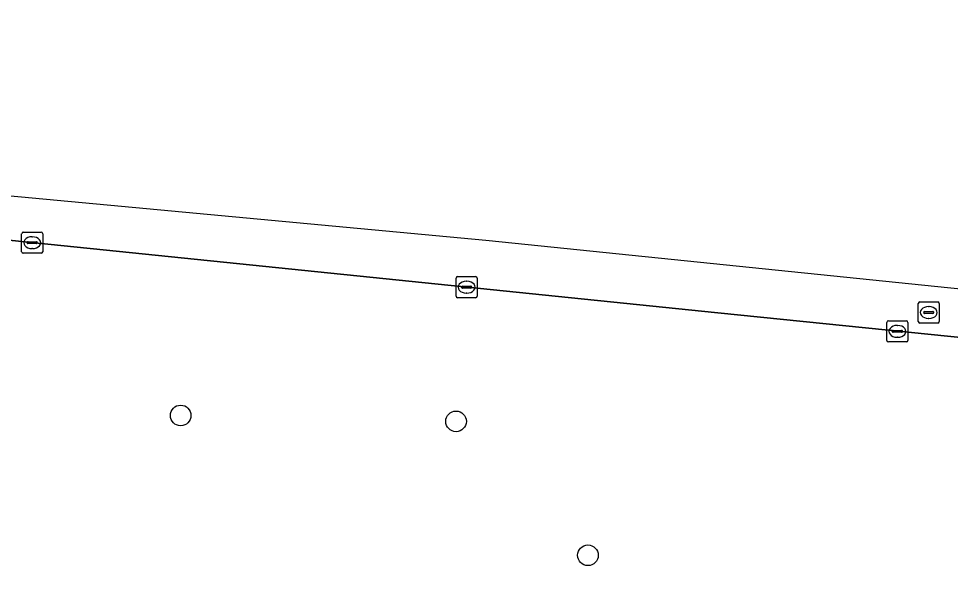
# Model space of a CAD drawing. Extents: x 161477 to 163040, y 383680 to 384871.
# Drawn here: x 161966.85 to 162011.02, y 384841.69 to 384868.14 of the extents above; entities that cross this region are included whole.
import ezdxf

# ---------------------------------------------------------------- set-up
doc = ezdxf.new("R2010")
doc.units = 0
for name, color, linetype in [('IMGEO_Berm_groen', 7, 'Continuous'), ('IMGEO_Boom', 7, 'Continuous'), ('IMGEO_Kolk', 7, 'Continuous'), ('IMGEO_Rijbaan_regionaal_gesloten', 7, 'Continuous'), ('IMGEO_Rioolput', 7, 'Continuous')]:
    doc.layers.add(name, color=color, linetype=linetype)

msp = doc.modelspace()

# ---------------------------------------------------------------- linework, layer by layer
at = {"layer": 'IMGEO_Berm_groen'}
msp.add_lwpolyline([(162096.568, 384844.375), (162096.453, 384844.388), (162000, 384854.182), (161946.179, 384859.699)], dxfattribs=at)
at = {"layer": 'IMGEO_Boom'}
for centre in [(161974.533, 384849.319), (161987.586, 384849.04), (161993.839, 384842.689)]:
    msp.add_circle(centre, 0.489, dxfattribs=at)
at = {"layer": 'IMGEO_Kolk'}
for p, q in [((161967.071, 384858.012), (161967.923, 384858.012)), ((161966.996, 384857.086), (161966.996, 384857.938)), ((161967.255, 384857.506), (161967.255, 384857.518)), ((161967.298, 384857.555), (161967.696, 384857.555)), ((161967.484, 384857.792), (161967.509, 384857.792)), ((161967.739, 384857.518), (161967.739, 384857.506)), ((161967.997, 384857.938), (161967.997, 384857.086)), ((161967.693, 384857.469), (161967.295, 384857.469)), ((161967.507, 384857.232), (161967.482, 384857.232)), ((161967.923, 384857.012), (161967.071, 384857.012)), ((161987.588, 384854.975), (161987.588, 384855.827)), ((161987.663, 384855.901), (161988.515, 384855.901)), ((161988.589, 384855.827), (161988.589, 384854.975)), ((161987.847, 384855.395), (161987.847, 384855.407)), ((161988.285, 384855.358), (161987.887, 384855.358)), ((161987.89, 384855.444), (161988.288, 384855.444)), ((161988.076, 384855.681), (161988.101, 384855.681)), ((161988.331, 384855.407), (161988.331, 384855.395)), ((161988.515, 384854.901), (161987.663, 384854.901)), ((161988.099, 384855.121), (161988.074, 384855.121)), ((162008.007, 384852.882), (162008.007, 384853.734)), ((162008.082, 384853.808), (162008.934, 384853.808)), ((162008.495, 384853.588), (162008.52, 384853.588)), ((162009.008, 384853.734), (162009.008, 384852.882)), ((162008.266, 384853.302), (162008.266, 384853.314)), ((162008.704, 384853.265), (162008.306, 384853.265)), ((162008.309, 384853.351), (162008.707, 384853.351)), ((162008.75, 384853.314), (162008.75, 384853.302)), ((162008.934, 384852.808), (162008.082, 384852.808)), ((162008.518, 384853.028), (162008.493, 384853.028))]:
    msp.add_line(p, q, dxfattribs=at)
for points in [[(161967.071, 384858.012), (161967.923, 384858.012)], [(161966.996, 384857.086), (161966.996, 384857.938)], [(161967.997, 384857.938), (161967.997, 384857.086)], [(161967.923, 384857.012), (161967.071, 384857.012)], [(161987.588, 384854.975), (161987.588, 384855.827)], [(161987.663, 384855.901), (161988.515, 384855.901)], [(161988.589, 384855.827), (161988.589, 384854.975)], [(161988.515, 384854.901), (161987.663, 384854.901)], [(162008.007, 384852.882), (162008.007, 384853.734)], [(162008.082, 384853.808), (162008.934, 384853.808)], [(162009.008, 384853.734), (162009.008, 384852.882)], [(162008.934, 384852.808), (162008.082, 384852.808)]]:
    msp.add_lwpolyline(points, dxfattribs=at)
for centre, radius, start, end in [((161967.073, 384857.936), 0.0765, 91.552, 178.448), ((161967.073, 384857.936), 0.0765, 91.552, 178.448), ((161967.921, 384857.936), 0.0765, 1.552, 88.448), ((161967.921, 384857.936), 0.0765, 1.552, 88.448), ((161967.295, 384857.515), 0.0403, 85.8775, 175.7526), ((161967.292, 384857.505), 0.0366, 178.938, 274.7102), ((161967.696, 384857.512), 0.043, 264.8664, 352.4533), ((161967.7, 384857.517), 0.0386, 1.7309, 96.639), ((161967.073, 384857.088), 0.0765, 181.552, 268.448), ((161967.073, 384857.088), 0.0765, 181.552, 268.448), ((161967.921, 384857.088), 0.0765, 271.552, 358.448), ((161967.921, 384857.088), 0.0765, 271.552, 358.448), ((161987.665, 384855.825), 0.0765, 91.552, 178.448), ((161987.665, 384855.825), 0.0765, 91.552, 178.448), ((161988.513, 384855.825), 0.0765, 1.552, 88.448), ((161988.513, 384855.825), 0.0765, 1.552, 88.448), ((161987.887, 384855.404), 0.0403, 85.8775, 175.7526), ((161987.884, 384855.394), 0.0366, 178.938, 274.7102), ((161988.288, 384855.401), 0.043, 264.8664, 352.4533), ((161988.292, 384855.406), 0.0386, 1.7309, 96.639), ((161987.665, 384854.977), 0.0765, 181.552, 268.448), ((161987.665, 384854.977), 0.0765, 181.552, 268.448), ((161988.513, 384854.977), 0.0765, 271.552, 358.448), ((161988.513, 384854.977), 0.0765, 271.552, 358.448), ((162008.084, 384853.732), 0.0765, 91.552, 178.448), ((162008.084, 384853.732), 0.0765, 91.552, 178.448), ((162008.932, 384853.732), 0.0765, 1.552, 88.448), ((162008.932, 384853.732), 0.0765, 1.552, 88.448), ((162008.306, 384853.311), 0.0403, 85.8775, 175.7526), ((162008.303, 384853.301), 0.0366, 178.938, 274.7102), ((162008.707, 384853.308), 0.043, 264.8664, 352.4533), ((162008.711, 384853.313), 0.0386, 1.7309, 96.639), ((162008.084, 384852.884), 0.0765, 181.552, 268.448), ((162008.084, 384852.884), 0.0765, 181.552, 268.448), ((162008.932, 384852.884), 0.0765, 271.552, 358.448), ((162008.932, 384852.884), 0.0765, 271.552, 358.448)]:
    msp.add_arc(centre, radius, start, end, dxfattribs=at)
for centre, major_axis, ratio, start_param, end_param in [((161967.483, 384857.512), (-0.387, 0.002), 0.722429, 4.712389, 7.853982), ((161967.508, 384857.512), (-0.39, 0.002), 0.717154, 1.570796, 4.712389), ((161988.075, 384855.401), (-0.387, 0.002), 0.722429, 4.712389, 7.853982), ((161988.1, 384855.401), (-0.39, 0.002), 0.717154, 1.570796, 4.712389), ((162008.494, 384853.308), (-0.387, 0.002), 0.722429, 4.712389, 7.853982), ((162008.519, 384853.308), (-0.39, 0.002), 0.717154, 1.570796, 4.712389)]:
    msp.add_ellipse(centre, major_axis=major_axis, ratio=ratio, start_param=start_param, end_param=end_param, dxfattribs=at)
at = {"layer": 'IMGEO_Rijbaan_regionaal_gesloten'}
for points in [[(162399.667, 384798.916), (162372.87, 384808.275), (162293.884, 384825.735), (162200.922, 384835.899), (162108.003, 384845.421), (161989.003, 384857.616), (161914.995, 384864.529), (161827.989, 384868.136), (161827.467, 384866.551), (161838.245, 384866.117), (161884.86, 384864.196), (161903.184, 384863.21), (161912.433, 384862.623), (161929.035, 384861.367)], [(161946.179, 384859.699), (162000, 384854.182), (162096.453, 384844.388), (162096.568, 384844.375), (162104.672, 384843.458), (162113.29, 384842.579), (162116.254, 384842.276), (162117.467, 384842.152), (162120.206, 384841.873), (162128.164, 384841.061), (162160.086, 384837.805), (162185.605, 384835.202), (162187.144, 384835.045), (162188.99, 384834.857), (162192.501, 384834.498), (162194.02, 384834.343), (162195.813, 384834.16), (162239.646, 384829.689), (162268.463, 384826.749)]]:
    msp.add_lwpolyline(points, dxfattribs=at)
at = {"layer": 'IMGEO_Rioolput'}
for p, q in [((162009.494, 384853.775), (162009.494, 384854.627)), ((162009.569, 384854.701), (162010.421, 384854.701)), ((162009.982, 384854.481), (162010.007, 384854.481)), ((162010.495, 384854.627), (162010.495, 384853.775)), ((162009.753, 384854.195), (162009.753, 384854.207)), ((162010.191, 384854.158), (162009.793, 384854.158)), ((162009.796, 384854.244), (162010.194, 384854.244)), ((162010.237, 384854.207), (162010.237, 384854.195)), ((162010.421, 384853.701), (162009.569, 384853.701)), ((162010.005, 384853.921), (162009.98, 384853.921))]:
    msp.add_line(p, q, dxfattribs=at)
for points in [[(162009.494, 384853.775), (162009.494, 384854.627)], [(162009.569, 384854.701), (162010.421, 384854.701)], [(162010.495, 384854.627), (162010.495, 384853.775)], [(162010.421, 384853.701), (162009.569, 384853.701)]]:
    msp.add_lwpolyline(points, dxfattribs=at)
for centre, radius, start, end in [((162009.571, 384854.625), 0.0765, 91.552, 178.448), ((162009.571, 384854.625), 0.0765, 91.552, 178.448), ((162010.419, 384854.625), 0.0765, 1.552, 88.448), ((162010.419, 384854.625), 0.0765, 1.552, 88.448), ((162009.793, 384854.204), 0.0403, 85.8775, 175.7526), ((162009.79, 384854.194), 0.0366, 178.938, 274.7102), ((162010.194, 384854.201), 0.043, 264.8664, 352.4533), ((162010.198, 384854.206), 0.0386, 1.7309, 96.639), ((162009.571, 384853.777), 0.0765, 181.552, 268.448), ((162009.571, 384853.777), 0.0765, 181.552, 268.448), ((162010.419, 384853.777), 0.0765, 271.552, 358.448), ((162010.419, 384853.777), 0.0765, 271.552, 358.448)]:
    msp.add_arc(centre, radius, start, end, dxfattribs=at)
for centre, major_axis, ratio, start_param, end_param in [((162009.981, 384854.201), (-0.387, 0.002), 0.722429, 4.712389, 7.853982), ((162010.006, 384854.201), (-0.39, 0.002), 0.717154, 1.570796, 4.712389)]:
    msp.add_ellipse(centre, major_axis=major_axis, ratio=ratio, start_param=start_param, end_param=end_param, dxfattribs=at)

doc.saveas('drawing.dxf')
